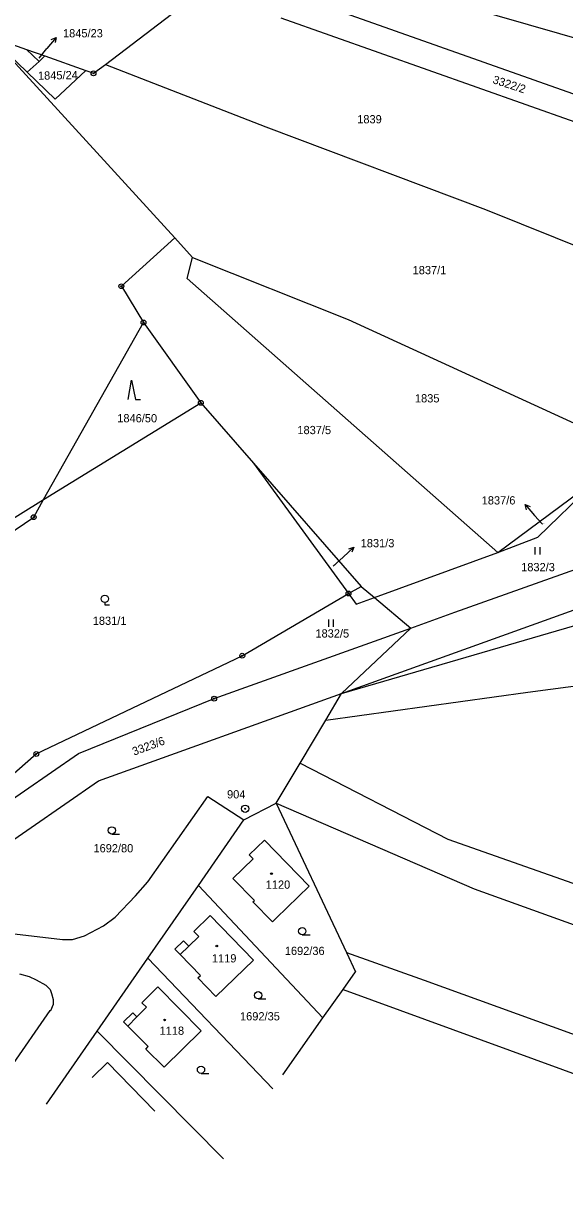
# Model space of a CAD drawing. Extents: x -763205 to -760228, y -1155311 to -1152844.
# Drawn here: x -761608.6 to -761496.9, y -1155176.6 to -1154935.1 of the extents above; entities that cross this region are included whole.
import ezdxf

# ---------------------------------------------------------------- set-up
doc = ezdxf.new("R2010")
doc.units = 0
for name, color, linetype in [('Vrstva 1', 7, 'Continuous'), ('Vrstva 16', 7, 'Continuous'), ('Vrstva 17', 7, 'Continuous'), ('Vrstva 18', 7, 'Continuous'), ('Vrstva 19', 7, 'Continuous'), ('Vrstva 24', 7, 'Continuous'), ('Vrstva 25', 7, 'Continuous'), ('Vrstva 4', 7, 'Continuous'), ('Vrstva 6', 7, 'Continuous')]:
    doc.layers.add(name, color=color, linetype=linetype)

msp = doc.modelspace()

# ---------------------------------------------------------------- linework, layer by layer
at = {"layer": 'Vrstva 1'}
for p, q in [((-761551.57, -1154921.74), (-761454.31, -1154949.76)), ((-761558.05, -1154927.37), (-761494.1, -1154950.01)), ((-761591.69, -1154943.57), (-761576.59, -1154932.13)), ((-761555.49, -1154933.97), (-761494.82, -1154955.41)), ((-761614.78, -1154938.49), (-761577.39, -1154979.36)), ((-761614.78, -1154938.49), (-761607.86, -1154945.18)), ((-761614.43, -1154938.19), (-761608, -1154940.48)), ((-761608, -1154940.48), (-761605.37, -1154943)), ((-761608, -1154940.48), (-761604.17, -1154941.84)), ((-761607.86, -1154945.18), (-761605.37, -1154943)), ((-761605.37, -1154943), (-761604.17, -1154941.84)), ((-761604.17, -1154941.84), (-761595.74, -1154944.85)), ((-761594.14, -1154945.42), (-761591.69, -1154943.57)), ((-761607.86, -1154945.18), (-761602.05, -1154950.79)), ((-761602.05, -1154950.79), (-761595.74, -1154944.85)), ((-761595.74, -1154944.85), (-761594.14, -1154945.42)), ((-761588.4, -1154989.39), (-761577.39, -1154979.36)), ((-761588.4, -1154989.39), (-761583.82, -1154996.89)), ((-761604.43, -1155033.44), (-761583.82, -1154996.89)), ((-761583.82, -1154996.89), (-761572, -1155013.47)), ((-761604.43, -1155033.44), (-761572, -1155013.47)), ((-761572, -1155013.47), (-761561.14, -1155025.94)), ((-761561.14, -1155025.94), (-761541.53, -1155052.85)), ((-761561.14, -1155025.94), (-761538.91, -1155051.39)), ((-761510.7, -1155044.35), (-761489.4, -1155028.54)), ((-761502.44, -1155041.2), (-761489.4, -1155028.54)), ((-761636.9, -1155053.42), (-761604.43, -1155033.44)), ((-761606.49, -1155037.08), (-761604.43, -1155033.44)), ((-761635.81, -1155056.92), (-761606.49, -1155037.08)), ((-761542.95, -1155073.5), (-761417.92, -1155036.97)), ((-761519.59, -1155056.72), (-761476.19, -1155041.23)), ((-761510.7, -1155044.35), (-761502.44, -1155041.2)), ((-761536.17, -1155053.69), (-761510.7, -1155044.35)), ((-761542.95, -1155073.5), (-761468.24, -1155046.52)), ((-761541.53, -1155052.85), (-761538.91, -1155051.39)), ((-761538.91, -1155051.39), (-761536.17, -1155053.69)), ((-761563.45, -1155065.69), (-761541.53, -1155052.85)), ((-761536.17, -1155053.69), (-761528.65, -1155060)), ((-761528.65, -1155060), (-761519.59, -1155056.72)), ((-761569.25, -1155074.55), (-761528.65, -1155060)), ((-761542.95, -1155073.5), (-761528.65, -1155060)), ((-761605.95, -1155085.97), (-761563.45, -1155065.69)), ((-761593.09, -1155091.53), (-761542.95, -1155073.5)), ((-761546.22, -1155078.98), (-761542.95, -1155073.5)), ((-761597.24, -1155085.88), (-761569.25, -1155074.55)), ((-761551.53, -1155087.89), (-761546.22, -1155078.98)), ((-761622.6, -1155103.34), (-761597.24, -1155085.88)), ((-761620.74, -1155098.84), (-761605.95, -1155085.97)), ((-761556.44, -1155096.14), (-761551.53, -1155087.89)), ((-761619.87, -1155110.04), (-761593.09, -1155091.53)), ((-761582.95, -1155112.4), (-761570.53, -1155094.75)), ((-761570.53, -1155094.75), (-761563.11, -1155099.58)), ((-761563.11, -1155099.58), (-761556.44, -1155096.14)), ((-761556.44, -1155096.14), (-761541.92, -1155126.95)), ((-761572.51, -1155113.13), (-761563.11, -1155099.58)), ((-761561.99, -1155106.83), (-761558.88, -1155103.8)), ((-761558.88, -1155103.8), (-761549.67, -1155113.28)), ((-761565.39, -1155111.66), (-761561.23, -1155107.62)), ((-761561.99, -1155106.83), (-761561.23, -1155107.62)), ((-761585.45, -1155115.25), (-761582.95, -1155112.4)), ((-761565.39, -1155111.66), (-761560.93, -1155116.21)), ((-761582.95, -1155128.17), (-761572.51, -1155113.13)), ((-761572.51, -1155113.13), (-761546.79, -1155140.49)), ((-761556.44, -1155119.86), (-761549.67, -1155113.28)), ((-761589.65, -1155119.66), (-761585.45, -1155115.25)), ((-761561.25, -1155116.53), (-761560.93, -1155116.21)), ((-761561.25, -1155116.53), (-761557.23, -1155120.63)), ((-761592.05, -1155121.49), (-761589.65, -1155119.66)), ((-761573.43, -1155122.61), (-761570.06, -1155119.36)), ((-761570.06, -1155119.36), (-761561.13, -1155128.54)), ((-761557.23, -1155120.63), (-761556.44, -1155119.86)), ((-761626.86, -1155121.11), (-761600.56, -1155124.31)), ((-761595.99, -1155123.5), (-761592.05, -1155121.49)), ((-761600.56, -1155124.31), (-761598.51, -1155124.28)), ((-761598.51, -1155124.28), (-761595.99, -1155123.5)), ((-761577.35, -1155126.26), (-761575.55, -1155124.54)), ((-761575.55, -1155124.54), (-761574.5, -1155125.63)), ((-761574.5, -1155125.63), (-761572.44, -1155123.65)), ((-761573.43, -1155122.61), (-761572.44, -1155123.65)), ((-761577.35, -1155126.26), (-761576.29, -1155127.36)), ((-761541.92, -1155126.95), (-761540.05, -1155130.93)), ((-761593.39, -1155143.21), (-761582.95, -1155128.17)), ((-761582.95, -1155128.17), (-761557.11, -1155155.14)), ((-761576.29, -1155127.36), (-761572.08, -1155131.71)), ((-761568.88, -1155136.08), (-761561.13, -1155128.54)), ((-761609.4, -1155131.36), (-761607.41, -1155131.91)), ((-761607.41, -1155131.91), (-761606, -1155132.59)), ((-761572.61, -1155132.22), (-761572.08, -1155131.71)), ((-761542.65, -1155134.61), (-761540.05, -1155130.93)), ((-761606, -1155132.59), (-761603.95, -1155133.71)), ((-761603.95, -1155133.71), (-761603.08, -1155134.63)), ((-761584.16, -1155137.35), (-761580.87, -1155134.04)), ((-761580.87, -1155134.04), (-761571.9, -1155143.11)), ((-761572.61, -1155132.22), (-761568.88, -1155136.08)), ((-761603.08, -1155134.63), (-761602.79, -1155135.46)), ((-761602.79, -1155135.46), (-761602.5, -1155136.67)), ((-761602.5, -1155136.67), (-761602.44, -1155137.78)), ((-761546.79, -1155140.49), (-761542.65, -1155134.61)), ((-761611.24, -1155150.77), (-761603.09, -1155138.95)), ((-761603.09, -1155138.95), (-761602.91, -1155138.79)), ((-761602.91, -1155138.79), (-761602.44, -1155137.78)), ((-761585.2, -1155140.27), (-761583.22, -1155138.28)), ((-761584.16, -1155137.35), (-761583.22, -1155138.28)), ((-761587.96, -1155141.26), (-761586.06, -1155139.41)), ((-761587.96, -1155141.26), (-761587.07, -1155142.15)), ((-761586.06, -1155139.41), (-761585.2, -1155140.27)), ((-761555.04, -1155152.2), (-761546.79, -1155140.49)), ((-761603.82, -1155158.26), (-761593.39, -1155143.21)), ((-761593.39, -1155143.21), (-761567.3, -1155169.6)), ((-761587.07, -1155142.15), (-761582.83, -1155146.38)), ((-761579.56, -1155150.68), (-761571.9, -1155143.11)), ((-761583.35, -1155146.9), (-761582.83, -1155146.38)), ((-761583.35, -1155146.9), (-761579.56, -1155150.68)), ((-761594.44, -1155152.78), (-761591.27, -1155149.71)), ((-761591.27, -1155149.71), (-761581.48, -1155159.7))]:
    msp.add_line(p, q, dxfattribs=at)
at = {"layer": 'Vrstva 16'}
for p, q in [((-761601.833, -1154938.002), (-761603.75, -1154940.31)), ((-761605.37, -1154942.26), (-761603.75, -1154940.31)), ((-761505.095, -1155034.451), (-761503.11, -1155036.7)), ((-761501.48, -1155038.55), (-761503.11, -1155036.7)), ((-761540.406, -1155043.287), (-761542.63, -1155045.3)), ((-761544.7, -1155047.18), (-761542.63, -1155045.3))]:
    msp.add_line(p, q, dxfattribs=at)
for points in [[(-761602.857, -1154938.452), (-761601.833, -1154938.002), (-761602.087, -1154939.091)], [(-761504.808, -1155035.531), (-761505.095, -1155034.451), (-761504.058, -1155034.87)], [(-761541.483, -1155043.587), (-761540.406, -1155043.287), (-761540.812, -1155044.329)]]:
    msp.add_lwpolyline(points, dxfattribs=at)
at = {"layer": 'Vrstva 24'}
for centre, radius in [((-761594.14, -1154945.42), 0.5), ((-761594.14, -1154945.42), 0.1), ((-761588.4, -1154989.39), 0.5), ((-761588.4, -1154989.39), 0.1), ((-761583.82, -1154996.89), 0.5), ((-761583.82, -1154996.89), 0.1), ((-761572, -1155013.47), 0.5), ((-761572, -1155013.47), 0.1), ((-761606.49, -1155037.08), 0.5), ((-761606.49, -1155037.08), 0.1), ((-761541.53, -1155052.85), 0.5), ((-761541.53, -1155052.85), 0.1), ((-761563.45, -1155065.69), 0.5), ((-761563.45, -1155065.69), 0.1), ((-761569.25, -1155074.55), 0.5), ((-761569.25, -1155074.55), 0.1), ((-761605.95, -1155085.97), 0.5), ((-761605.95, -1155085.97), 0.1), ((-761562.84, -1155097.28), 0.75), ((-761562.84, -1155097.28), 0.1)]:
    msp.add_circle(centre, radius, dxfattribs=at)
at = {"layer": 'Vrstva 25'}
for p, q in [((-761503, -1155044.79), (-761503, -1155043.29)), ((-761502, -1155044.79), (-761502, -1155043.29)), ((-761545.6, -1155059.73), (-761545.6, -1155058.23)), ((-761544.6, -1155059.73), (-761544.6, -1155058.23)), ((-761590.37, -1155102.5), (-761588.77, -1155102.5)), ((-761551.06, -1155123.32), (-761549.46, -1155123.32)), ((-761560.16, -1155136.55), (-761558.56, -1155136.55)), ((-761571.96, -1155151.92), (-761570.36, -1155151.92))]:
    msp.add_line(p, q, dxfattribs=at)
for points in [[(-761586.98, -1155012.77), (-761586.28, -1155008.77), (-761585.48, -1155012.77), (-761584.48, -1155012.77)], [(-761591.82, -1155054.7), (-761591.82, -1155055.2), (-761590.82, -1155055.2)]]:
    msp.add_lwpolyline(points, dxfattribs=at)
for centre, radius in [((-761591.82, -1155053.95), 0.75), ((-761590.37, -1155101.75), 0.75), ((-761557.41, -1155110.68), 0.175), ((-761551.06, -1155122.57), 0.75), ((-761568.71, -1155125.63), 0.175), ((-761560.16, -1155135.8), 0.75), ((-761579.46, -1155140.9), 0.175), ((-761571.96, -1155151.17), 0.75)]:
    msp.add_circle(centre, radius, dxfattribs=at)
at = {"layer": 'Vrstva 4'}
for p, q in [((-761541.53, -1155052.85), (-761539.92, -1155055.06)), ((-761539.92, -1155055.06), (-761536.17, -1155053.69)), ((-761576.29, -1155127.36), (-761574.5, -1155125.63)), ((-761587.07, -1155142.15), (-761585.2, -1155140.27))]:
    msp.add_line(p, q, dxfattribs=at)
at = {"layer": 'Vrstva 6'}
for p, q in [((-761591.69, -1154943.57), (-761558.58, -1154956.44)), ((-761558.58, -1154956.44), (-761513.24, -1154973.56)), ((-761513.24, -1154973.56), (-761473.39, -1154989.54)), ((-761577.39, -1154979.36), (-761573.7, -1154983.48)), ((-761574.82, -1154987.82), (-761573.7, -1154983.48)), ((-761573.7, -1154983.48), (-761541.61, -1154996.23)), ((-761574.82, -1154987.82), (-761510.7, -1155044.35)), ((-761541.61, -1154996.23), (-761482.52, -1155023.43)), ((-761504.53, -1155073.2), (-761484.55, -1155070.54)), ((-761546.22, -1155078.98), (-761504.53, -1155073.2)), ((-761551.53, -1155087.89), (-761521.05, -1155103.58)), ((-761556.44, -1155096.14), (-761515.62, -1155113.84)), ((-761521.05, -1155103.58), (-761422.29, -1155138.39)), ((-761515.62, -1155113.84), (-761472.44, -1155129.32)), ((-761541.92, -1155126.95), (-761525.9, -1155132.65)), ((-761525.9, -1155132.65), (-761433.2, -1155166.4)), ((-761542.65, -1155134.61), (-761427.85, -1155176.55))]:
    msp.add_line(p, q, dxfattribs=at)

# ---------------------------------------------------------------- texts
at = {"layer": 'Vrstva 16'}
for s, p in [('1845/23', (-761600.437, -1154938)), ('1837/6', (-761514.034, -1155034.45)), ('1831/3', (-761539.007, -1155043.29))]:
    msp.add_text(s, height=1.7, dxfattribs=at).set_placement(p)
at = {"layer": 'Vrstva 17'}
msp.add_text('904', height=1.7, dxfattribs=at).set_placement((-761566.588, -1155095.15))
at = {"layer": 'Vrstva 18'}
for s, height, p in [('1845/23', 0.1, (-761605.347, -1154942.26)), ('1839', 1.7, (-761539.717, -1154955.75)), ('1837/1', 1.7, (-761528.287, -1154986.91)), ('1835', 1.7, (-761527.807, -1155013.38)), ('1846/50', 1.7, (-761589.237, -1155017.49)), ('1837/5', 1.7, (-761552.067, -1155019.93)), ('1837/6', 0.1, (-761501.457, -1155038.55)), ('1831/3', 0.1, (-761544.677, -1155047.18)), ('1832/3', 1.7, (-761505.887, -1155048.24)), ('1831/1', 1.7, (-761594.297, -1155059.31)), ('1832/5', 1.7, (-761548.347, -1155061.93)), ('1692/80', 1.7, (-761594.157, -1155106.29)), ('1692/36', 1.7, (-761554.667, -1155127.48)), ('1692/35', 1.7, (-761563.907, -1155140.99))]:
    msp.add_text(s, height=height, dxfattribs=at).set_placement(p)
for s, rotation, p in [('1845/24', 1.08862, (-761605.587, -1154946.763)), ('3322/2', 341.94121, (-761511.904, -1154947.424)), ('3323/6', 20.22541, (-761585.777, -1155086.328))]:
    msp.add_text(s, height=1.7, rotation=rotation, dxfattribs=at).set_placement(p)
at = {"layer": 'Vrstva 19'}
for s, p in [('1120', (-761558.607, -1155113.8)), ('1119', (-761569.707, -1155129.02)), ('1118', (-761580.507, -1155143.96))]:
    msp.add_text(s, height=1.7, dxfattribs=at).set_placement(p)

doc.saveas('drawing.dxf')
